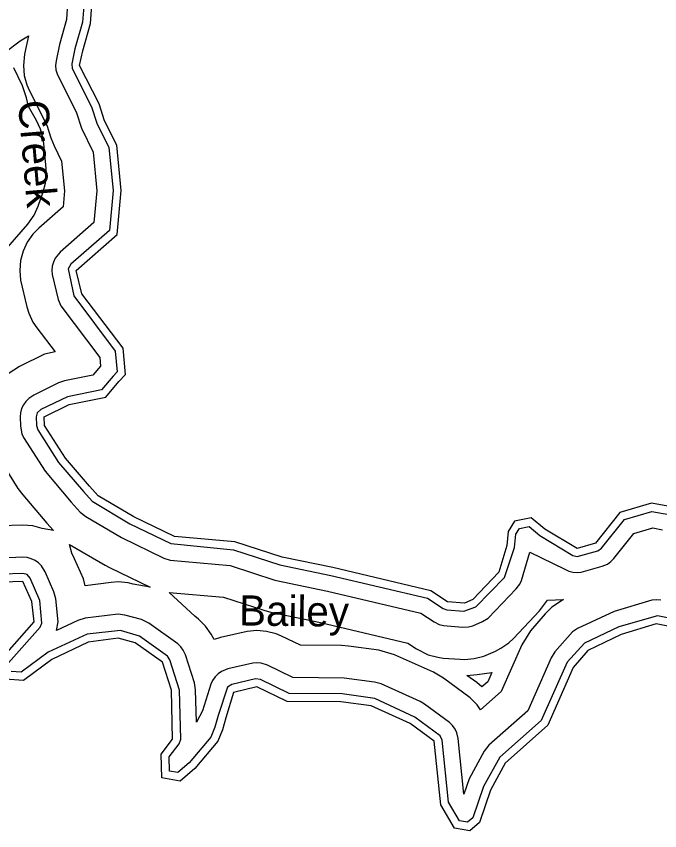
# Model space of a CAD drawing. Extents: x 2532689 to 2764727, y 536648 to 732970.
# Drawn here: x 2700309 to 2703508, y 618033 to 622085 of the extents above; entities that cross this region are included whole.
import ezdxf

# ---------------------------------------------------------------- set-up
doc = ezdxf.new("R2010")
doc.units = 0
for name, color, linetype in [('Exist Hydrographic Buffer Line', 7, 'Continuous'), ('Exist Hydrographic Creek Double Shore', 7, 'Continuous'), ('Exist Hydrographic Creek Single Shore Label', 7, 'Continuous')]:
    doc.layers.add(name, color=color, linetype=linetype)

msp = doc.modelspace()

# ---------------------------------------------------------------- linework, layer by layer
at = {"layer": 'Exist Hydrographic Buffer Line'}
for points in [[(2700564.8, 622149.6), (2700558.9, 622069.2), (2700524, 621944.4), (2700507, 621863.5), (2700504.6, 621839.3), (2700506.4, 621818.4), (2700511.9, 621798.2), (2700609.1, 621603.8), (2700633.3, 621528.5), (2700691.4, 621409.1), (2700710, 621216.9), (2700695.7, 621058.3), (2700527.3, 620910.8), (2700502.7, 620880.6), (2700493.9, 620861.7), (2700488.4, 620841.4), (2700486.7, 620820.6), (2700488.4, 620799.8), (2700517.9, 620675.6), (2700530.6, 620643.5), (2700724, 620387.9), (2700727.7, 620344.7), (2700689.3, 620298.8), (2700548.9, 620270.3), (2700519.9, 620260.5), (2700395.9, 620199.6), (2700371.5, 620183.8), (2700356.7, 620169), (2700344.6, 620151.9), (2700335.8, 620132.9), (2700330.5, 620112.7), (2700328.6, 620091.9), (2700329.7, 620046.4), (2700336.8, 620008.2), (2700345.6, 619989.2), (2700452.5, 619821.5), (2700582.7, 619668.2), (2700627.6, 619618.3), (2700655.7, 619595.4), (2700832.6, 619491), (2701043.6, 619389.2), (2701074.8, 619379.2), (2701372.3, 619351.9), (2701594.8, 619280.1), (2701856.7, 619224.8), (2702321.1, 619115.2), (2702387.4, 619071.4), (2702412.6, 619058.6), (2702432.9, 619053.2), (2702528.4, 619045.3), (2702558.4, 619046.7), (2702578.7, 619052.2), (2702627.1, 619073.2), (2702656, 619091), (2702795.6, 619236.8), (2702812.6, 619259.6), (2702821.4, 619278.6), (2702862.9, 619418.7), (2703036.1, 619334), (2703056.6, 619324.3), (2703076.9, 619318.9), (2703097.7, 619317.1), (2703118.4, 619318.9), (2703222.3, 619348.7), (2703248.6, 619359.9), (2703266, 619371.9), (2703280.6, 619386.7), (2703380.6, 619511.9)], [(2700647.1, 622154.5), (2700638.1, 622055.3), (2700601.1, 621922.9), (2700585.4, 621847.3), (2700587.2, 621825.6), (2700683.4, 621634.2), (2700709.6, 621553), (2700769.7, 621431.6), (2700790.4, 621217.1), (2700772.4, 621019.2), (2700580, 620850.7), (2700567.1, 620827.6), (2700595.6, 620694.2), (2700801.7, 620417.9), (2700810.3, 620316.3), (2700790.4, 620295.1), (2700732.8, 620226), (2700564.6, 620191.9), (2700431.2, 620127.8), (2700413.9, 620111.8), (2700408.6, 620091.9), (2700409.6, 620048.3), (2700416, 620027.7), (2700519.9, 619864.5), (2700643.4, 619720.3), (2700686.9, 619672), (2700873.5, 619559.9), (2701078.3, 619461.4), (2701388.7, 619430.7), (2701619.4, 619356.2), (2701873.9, 619303), (2702353.3, 619189.8), (2702431.6, 619138.1), (2702450.7, 619131.5), (2702534.6, 619125), (2702594.9, 619146.4), (2702737.6, 619292), (2702786.2, 619441.2), (2702793.4, 619508.3), (2702811.4, 619536.4), (2702859, 619545.9), (2702912.1, 619501.6), (2703077.1, 619402.7), (2703097.7, 619397.1), (2703200, 619425.4), (2703219.5, 619438.1), (2703333.9, 619581.5), (2703469.6, 619621.1), (2703564.1, 619603.8)], [(2700253.6, 621905.6), (2700328, 621962.7), (2700369.8, 621987.4), (2700350.4, 621895.7), (2700344.6, 621839.3), (2700348.9, 621790.7), (2700361.6, 621743.5), (2700374.8, 621712.9), (2700460.7, 621542.9), (2700480.8, 621479.7), (2700497.2, 621440.2), (2700534.9, 621364.2), (2700549.3, 621216.5), (2700542.1, 621136.4), (2700421.9, 621031), (2700392.2, 621000.6), (2700364.1, 620960.6), (2700343.6, 620916.4), (2700330.9, 620869.3), (2700326.6, 620820.6), (2700330.9, 620772), (2700362.5, 620638.4), (2700371.7, 620607.8), (2700392.2, 620563.6), (2700411.9, 620534), (2700501.9, 620415.6), (2700449.4, 620404), (2700325.3, 620343.2), (2700268.5, 620306.4)], [(2700187.1, 620847.1), (2700366.2, 621051.2), (2700398.1, 621095.8), (2700418.6, 621140.1), (2700443.5, 621211.1), (2700454.3, 621253.8), (2700458.6, 621302.4), (2700457.6, 621327.1), (2700446.5, 621451.5), (2700443.5, 621475.4), (2700430.5, 621522.5), (2700410.4, 621566.5), (2700370.7, 621635.6), (2700360.8, 621678.6), (2700340.3, 621737.9), (2700297.3, 621828)], [(2700207.2, 619909.3), (2700317.4, 619735.6), (2700341.3, 619703.5), (2700461.3, 619563.8), (2700494.9, 619526.7), (2700438.3, 619536.4), (2700391.2, 619549), (2700342.6, 619553.3), (2700231.4, 619549)], [(2703380.6, 619511.9), (2703473.9, 619539), (2703522.9, 619530.1)], [(2700974.3, 619245), (2700891.1, 619260.2), (2700865.3, 619266.1), (2700816.7, 619270.4), (2700781.2, 619268.1), (2700652.2, 619251.6), (2700643, 619286.1), (2700598.9, 619386.1), (2700585.1, 619413.3), (2700574.5, 619457.7), (2700751.4, 619353.3), (2700772.4, 619341.9), (2700974.3, 619245)], [(2700496.4, 619221.6), (2700452.5, 619321.6), (2700434.6, 619350.4), (2700419.9, 619365.3), (2700402.7, 619377.2), (2700383.6, 619386.1), (2700363.5, 619391.5), (2700342.6, 619393.3), (2700238, 619389.1)], [(2700271.4, 618868.1), (2700427.7, 619045.5), (2700437.1, 619065), (2700426.4, 619177.6), (2700379.1, 619289.4), (2700362.7, 619307.9), (2700342.6, 619313.3), (2700241.1, 619309.2)], [(2703513.9, 619180), (2703490.7, 619182.2), (2703469.8, 619180.4), (2703281.6, 619124.1), (2703099.9, 619038.6), (2703074.5, 619022.3), (2702987.7, 618923.5), (2702968.9, 618893.8), (2702852.4, 618630), (2702659.7, 618458.2), (2702635.7, 618428.6), (2702561.9, 618291), (2702534.6, 618214.6), (2702505.9, 618491.6), (2702499.3, 618520.2), (2702490.7, 618539.1), (2702478.6, 618556.3), (2702463.8, 618571.1), (2702338.8, 618663.1), (2702317.2, 618675.6), (2702124.1, 618763), (2702090.6, 618772.6), (2701939.7, 618792.8), (2701684.6, 618796), (2701557.7, 618857), (2701526.3, 618867.1), (2701505.6, 618868.9), (2701484.9, 618867.1), (2701361.9, 618838), (2701329.7, 618825.1), (2701312.5, 618813.1), (2701297.7, 618798.3), (2701285.6, 618781.2), (2701277, 618762.3), (2701236, 618630.3), (2701204.6, 618573), (2701200.7, 618734.7), (2701195, 618768.6), (2701149.9, 618908), (2701139.6, 618931.1), (2701127.7, 618948.2), (2701113, 618963), (2700968.8, 619065.4), (2700931.7, 619083.1), (2700848.6, 619106.1), (2700816.7, 619110.4), (2700651.4, 619090.2), (2700615.1, 619079.6), (2700509.7, 619029.4), (2700517.7, 619071.9), (2700506, 619186.2), (2700496.4, 619221.6)], [(2702617.8, 618635.2), (2702601.2, 618659.2), (2702566.6, 618693.7), (2702433.1, 618792.2), (2702383.3, 618821.4), (2702190.1, 618908.7), (2702111.6, 618931.2), (2701960.6, 618951.4), (2701926.2, 618953.9), (2701721.8, 618955.7), (2701627.2, 619001.2), (2701601.4, 619012), (2701554.2, 619024.7), (2701505.6, 619028.9), (2701457.2, 619024.7), (2701324.6, 618993.6), (2701293.8, 618984.4), (2701278.2, 619011.1), (2701250.1, 619051.1), (2701215.7, 619085.6), (2701197.4, 619099.6), (2701070.3, 619218.5), (2701340.4, 619194.1), (2701545.6, 619127.9), (2701574.7, 619120.2), (2701821.8, 619068.6), (2702256.7, 618966.1), (2702299, 618938), (2702357.8, 618908.3), (2702405.2, 618895.7), (2702432.3, 618892.2), (2702516.1, 618885.7), (2702537.7, 618884.9), (2702586.3, 618889.2), (2702633.4, 618901.8), (2702691.7, 618926.7), (2702718.7, 618940.5), (2702758.7, 618968.5), (2702781.5, 618990), (2702911.5, 619126.6), (2702951.2, 619179.6), (2703030.8, 619182.9), (2702971.8, 619144.8), (2702939.1, 619112.7), (2702866.1, 619027.7), (2702822.7, 618958.4), (2702719.9, 618726.4), (2702617.8, 618635.2)], [(2703587.3, 619083.5), (2703498.3, 619101.5), (2703305, 619047.5), (2703134.4, 618966.4), (2703048.4, 618871.3), (2702918.6, 618581.9), (2702713, 618398.5), (2702632.4, 618253.2), (2702578.5, 618098), (2702552.2, 618075.8), (2702513.7, 618082.7), (2702458.5, 618174.9), (2702426.3, 618483.3), (2702417.5, 618504.9), (2702291.4, 618598.5), (2702091.3, 618690.1), (2701928.9, 618713.5), (2701666, 618716.2), (2701522.9, 618785), (2701498.7, 618788.3), (2701380.3, 618760.1), (2701358.8, 618746.9), (2701312.5, 618606.7), (2701296.7, 618547.9), (2701277, 618499.3), (2701169.1, 618370.8), (2701113, 618323), (2701071.9, 618330.1), (2701069.9, 618401.4), (2701118.5, 618464.7), (2701126.7, 618489), (2701120.7, 618732.7), (2701073.6, 618883.4), (2701061.5, 618901.7), (2700922.7, 619000.1), (2700827.3, 619028.9), (2700661.6, 619010.9), (2700468.5, 618921.2), (2700333.8, 618821.7), (2700284.1, 618825.1)], [(2702624.6, 618748.4), (2702599.4, 618769.7), (2702550, 618806), (2702600.2, 618810.4), (2702674.4, 618820.7), (2702653.9, 618774.5), (2702624.6, 618748.4)]]:
    msp.add_lwpolyline(points, dxfattribs=at)
at = {"layer": 'Exist Hydrographic Creek Double Shore'}
for points in [[(2700449.6, 620049.3), (2700448.6, 620091.9), (2700572.6, 620152.7), (2700754.7, 620189.6), (2700819.7, 620267.7), (2700851.7, 620301.9), (2700840.6, 620432.8), (2700634.6, 620703.6), (2700606.7, 620820.6), (2700810.7, 620999.6), (2700830.6, 621217.2), (2700808.7, 621442.8), (2700747.6, 621565.2), (2700720.7, 621649.4), (2700624.5, 621839.3), (2700639.7, 621912.2), (2700677.6, 622048.3), (2700684.6, 622140.5)], [(2703584.7, 619640.7), (2703467.6, 619662.2), (2703310.7, 619616.4), (2703188.7, 619463.8), (2703097.7, 619437.1), (2702937.7, 619532.4), (2702869.6, 619588.8), (2702786.6, 619572.3), (2702754.6, 619521.8), (2702747.6, 619452.5), (2702708.7, 619319.6), (2702578.7, 619183), (2702537.7, 619164.9), (2702453.6, 619171.4), (2702369.7, 619227.1), (2701882.7, 619342), (2701631.7, 619394.3), (2701396.7, 619470.2), (2701095.7, 619497.4), (2700893.5, 619594.3), (2700716.6, 619698.8), (2700673.7, 619746.3), (2700553.6, 619886), (2700449.6, 620049.3)], [(2700226.7, 618877.8), (2700397.7, 619071.9), (2700386.7, 619173.3), (2700342.6, 619273.3)], [(2700342.6, 619273.3), (2700242.7, 619269.2)], [(2703573.6, 619045.9), (2703490.7, 619062.2), (2703316.6, 619009.2), (2703151.6, 618930.3), (2703078.6, 618845.3), (2702951.7, 618557.8), (2702739.6, 618368.6), (2702667.7, 618234.3), (2702612.7, 618074.6), (2702563.7, 618033.1), (2702488.6, 618046.5), (2702419.8, 618162), (2702386.7, 618479.2), (2702267.6, 618566.3), (2702074.6, 618653.7), (2701923.7, 618673.9), (2701656.8, 618676.2), (2701505.6, 618748.9), (2701389.6, 618721.2), (2701350.6, 618594.9), (2701334.6, 618535.1), (2701311.6, 618478.4), (2701197.6, 618342.5), (2701124.6, 618280.4), (2701032.6, 618296.4), (2701029.7, 618414.5), (2701086.7, 618489), (2701080.8, 618731.7), (2701035.6, 618871.1), (2700899.7, 618967.4), (2700816.7, 618990.4), (2700666.6, 618971.2), (2700485.7, 618885), (2700345.6, 618780.9), (2700253.6, 618787.1)]]:
    msp.add_lwpolyline(points, dxfattribs=at)

# ---------------------------------------------------------------- texts
at = {"layer": 'Exist Hydrographic Creek Single Shore Label'}
for s, rotation, p in [('Creek', 274.8664, (2700317.5, 621661.4)), ('Bailey', 359.2861, (2701416.4, 619054.4))]:
    msp.add_text(s, height=150, rotation=rotation, dxfattribs=at).set_placement(p)

doc.saveas('drawing.dxf')
